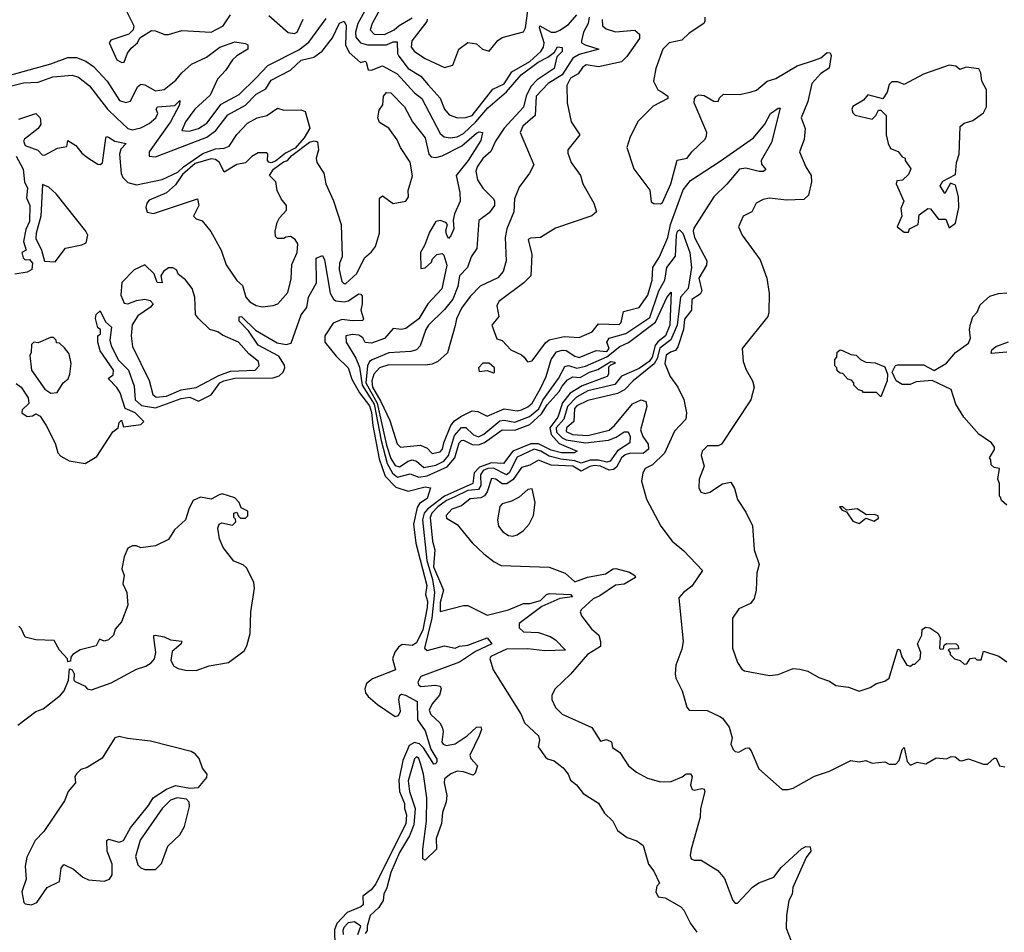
# Model space of a CAD drawing. Extents: x 2472589 to 2662339, y 701009 to 849030.
# Tile 293 of 406: x 2550379 to 2554983, y 789916 to 794183. Entities that reach past the tile are written whole.
import ezdxf

# ---------------------------------------------------------------- set-up
doc = ezdxf.new("R2010")
doc.units = 0

msp = doc.modelspace()

# ---------------------------------------------------------------- linework, layer by layer
at = {"layer": '0CON05XD'}
for points in [[(2552087.1, 794395), (2551961.1, 794165), (2551949, 794125), (2551950.8, 794100.8), (2551973.3, 794075), (2552005, 794065.7), (2552094.3, 794065.7), (2552125, 794080), (2552145, 794079.2), (2552145.2, 794025.2), (2552152.4, 794012.4), (2552195, 793954.6), (2552255, 793918.7), (2552288.6, 793878.6), (2552345, 793815.6), (2552365, 793764.2), (2552387.8, 793737.8), (2552425.6, 793724.4), (2552465.5, 793725.5), (2552495, 793734.8), (2552591.2, 793858.8), (2552645, 793882.5), (2552680.9, 793939.1), (2552765, 793988.3), (2552815.9, 794035), (2552828.6, 794055), (2552831.1, 794075), (2552809.6, 794145), (2552811.2, 794155), (2552865, 794125.2), (2552885, 794124.8), (2552905, 794133.5), (2552945, 794161.3), (2552983.8, 794206.2)], [(2552115, 794325.8), (2552026.9, 794165), (2552018.6, 794135), (2552036.7, 794115), (2552084.4, 794114.4), (2552130.9, 794135), (2552153.8, 794156.2), (2552215, 794191.1)], [(2550872.5, 794235), (2550912.5, 794155), (2550910, 794135), (2550890, 794115), (2550805, 794087.5), (2550797.5, 794075), (2550833.3, 793995), (2550857, 793983), (2550867.5, 793985), (2550883.9, 794026.1), (2550900.5, 794049.5), (2550930, 794075), (2550941.2, 794098.8), (2550995, 794132), (2551015, 794131.2), (2551056.4, 794113.6), (2551075, 794113.3), (2551137.7, 794132.3), (2551275, 794124.3), (2551330, 794155), (2551364.7, 794205.3)], [(2552284.2, 794185), (2552282.2, 794175), (2552212.8, 794085), (2552209.2, 794055), (2552225, 794034), (2552275, 794001.2), (2552365, 793960), (2552405, 793970), (2552433.3, 794045), (2552475, 794076.7), (2552515, 794070), (2552542.5, 794045), (2552575, 794036.7), (2552614.3, 794085.7), (2552635, 794100), (2552735, 794126.7), (2552744.3, 794145.7), (2552755.5, 794225)], [(2550295, 793912.1), (2550525, 793977.2), (2550605, 794006.1), (2550645, 794006.2), (2550688.9, 793988.9), (2550723.8, 793963.8), (2550788.5, 793895), (2550846, 793806), (2550875, 793795.6), (2550897.4, 793802.6), (2550930.6, 793869.4), (2550945, 793881.4), (2550965, 793878.1), (2551015, 793850.4), (2551055, 793857.1), (2551109.5, 793900.5), (2551136.9, 793935), (2551182, 793975), (2551252.3, 794007.7), (2551315, 794054.7), (2551385, 794080), (2551435, 794072), (2551446.2, 794065), (2551446.2, 794045), (2551395.3, 794014.7), (2551374.4, 793995), (2551341.2, 793945), (2551304.7, 793905), (2551269.2, 793830.8), (2551197.5, 793765), (2551154.4, 793705), (2551136.7, 793665), (2551172.5, 793662.5), (2551215, 793674), (2551255, 793700), (2551321.1, 793788.9), (2551405, 793833.9), (2551485, 793911.5), (2551540.3, 793969.7), (2551685, 794042.2), (2551731.4, 794078.6), (2551812, 794188)], [(2550297.8, 793862.2), (2550397.2, 793887.2), (2550465, 793891.5), (2550535, 793916.2), (2550625, 793923.3), (2550653.7, 793913.7), (2550705, 793873.1), (2550790, 793765), (2550832.5, 793725), (2550885, 793673.8), (2550905, 793668.9), (2550945, 793676.9), (2550985, 793698.2), (2551015.6, 793725), (2551025.6, 793745), (2551018, 793765), (2551023.8, 793775), (2551105, 793782.5), (2551127.5, 793805), (2551126, 793785), (2551084.1, 793705), (2550984.3, 793565), (2550984.5, 793544.5), (2551015, 793542.5), (2551255, 793633.3), (2551296.9, 793665), (2551352.5, 793737.5), (2551435, 793784), (2551485, 793834.5), (2551530, 793860), (2551555, 793900.4), (2551645, 793947.5), (2551695, 793993.9), (2551755, 794008.1), (2551793.4, 794036.6), (2551841.8, 794098.2), (2551873.9, 794166.1), (2551896.2, 794176.2), (2551905.4, 794155.4), (2551902.7, 794065), (2551920, 794030), (2551973, 793983), (2551995, 793988.8), (2552000, 793985), (2552008, 793948), (2552025, 793947.8), (2552075, 793967.5), (2552145, 793929.5), (2552225, 793841.9), (2552259.5, 793815), (2552345, 793651.1), (2552364.7, 793634.7), (2552391.4, 793631.4), (2552425, 793634.7), (2552455, 793650.3), (2552512.2, 793705), (2552568.4, 793771.6), (2552655, 793845.6), (2552724.3, 793925), (2552803.2, 793985), (2552848, 794008), (2552879.4, 794030.6), (2552894.2, 794055.8), (2552915, 794052.5), (2552915.8, 794035), (2552891.2, 794008.8), (2552878.8, 793955), (2552798.8, 793901.2), (2552768.8, 793871.2), (2552748, 793825), (2552735, 793774.4), (2552644.1, 793675.9), (2552603.9, 793615), (2552582.9, 793567.1), (2552545, 793534.5), (2552518.2, 793495), (2552511.8, 793475), (2552520, 793435), (2552545.4, 793395.4), (2552594.5, 793345), (2552600, 793335), (2552598.8, 793315), (2552575, 793280.6), (2552525.7, 793244.3), (2552517.3, 793112.7), (2552490.8, 793075), (2552473.6, 793025), (2552436.1, 792985), (2552428.2, 792935), (2552405, 792875.6), (2552365, 792827.3), (2552290.8, 792755), (2552278.2, 792735), (2552251.7, 792658.3), (2552235, 792638.9), (2552208.9, 792631.1), (2552104.8, 792625.2), (2552027, 792593), (2552015, 792584.6), (2552005.2, 792565), (2551997.9, 792485), (2552050.6, 792390.6), (2552095, 792193.8), (2552115, 792130.8), (2552135, 792098.7), (2552155, 792091.8), (2552195, 792118.8), (2552215, 792124.7), (2552235, 792119.6), (2552269.2, 792089.2), (2552325, 792099.5), (2552361.8, 792118.2), (2552385, 792144.7), (2552411.8, 792238.2), (2552445, 792276.3), (2552465, 792277.1), (2552501.8, 792241.8), (2552525, 792232.9), (2552550, 792245), (2552625, 792308), (2552645, 792310.7), (2552695, 792301.6), (2552762.5, 792327.5), (2552806.3, 792363.7), (2552825.1, 792404.9), (2552898.7, 792505), (2552928.1, 792561.9), (2552945, 792565.9), (2552985, 792553.5), (2553025, 792562.9), (2553125, 792606.9), (2553185, 792654.5), (2553226.6, 792673.4), (2553351.6, 792768.4), (2553405, 792884.3), (2553425, 792908.8), (2553419.6, 792755), (2553399.2, 792705), (2553363.2, 792676.8), (2553351, 792659), (2553335.9, 792605), (2553322.4, 792585), (2553275, 792552), (2553193.4, 792516.6), (2553162.3, 792477.7), (2553035, 792447.1), (2552982.2, 792417.8), (2552941.2, 792375), (2552924, 792316), (2552887.8, 792275), (2552888.9, 792255), (2552915, 792227.3), (2552935, 792218), (2553025, 792204.5), (2553132.3, 792217.7), (2553168.6, 792231.4), (2553205, 792256.1), (2553225, 792255.8), (2553232.9, 792235), (2553231.5, 792205), (2553175, 792167.8), (2553140.5, 792119.5), (2553125, 792114), (2553085, 792123.5), (2553046.6, 792123.4), (2553005, 792109.8), (2552975, 792121.1), (2552908.8, 792128.8), (2552855, 792143), (2552816.4, 792166.4), (2552785, 792174.4), (2552705, 792137.8), (2552667.7, 792065), (2552655, 792054.8), (2552595, 792085.6), (2552568.9, 792085), (2552547.1, 792075), (2552533.5, 792055), (2552535.5, 792005), (2552525, 791987.1), (2552475, 791981.4), (2552410, 791950), (2552375.3, 791935), (2552334.8, 791905), (2552305.6, 791875), (2552298.5, 791855), (2552310, 791745), (2552320, 791705), (2552314.5, 791625), (2552361.6, 791515), (2552345, 791458.8), (2552345, 791416.7), (2552455, 791443.8), (2552475, 791443.8), (2552565, 791399.2), (2552665, 791424.1), (2552735, 791452.7), (2552765, 791453.3), (2552815, 791467.3), (2552842.7, 791495), (2552855, 791499.7), (2552955, 791495.4), (2552963.8, 791485), (2552905, 791476.7), (2552821.2, 791438.8), (2552715, 791360.5), (2552715, 791339.4), (2552735, 791321.4), (2552805, 791317.1), (2552859.6, 791299.6), (2552885, 791284), (2552931.2, 791235), (2552835, 791232.4), (2552755, 791242.2), (2552655, 791239.4), (2552582, 791205), (2552578, 791195), (2552592.7, 791142.7), (2552724, 790935), (2552740, 790895), (2552805.6, 790835), (2552809.2, 790815), (2552803.6, 790783.6), (2552837.5, 790735), (2552846.4, 790726.4), (2552878, 790718), (2552920, 790685), (2552943.3, 790655), (2552955, 790627.5), (2552983.3, 790605), (2553014.3, 790564.3), (2553085, 790520), (2553113.2, 790473.2), (2553153.3, 790435), (2553175, 790392.5), (2553219.3, 790359.3), (2553265, 790343.3), (2553295, 790322.5), (2553320, 790235), (2553345, 790202.5), (2553370, 790145), (2553358.3, 790131.7), (2553353.8, 790105), (2553365, 790082.5), (2553397, 790077), (2553470, 790035), (2553485, 790020), (2553516.4, 789956.4), (2553545.9, 789915.9)], [(2551545, 794202.5), (2551635, 794123.8), (2551665, 794118), (2551676, 794125), (2551704.2, 794185)], [(2553103.3, 794183.3), (2553104, 794155), (2553120.9, 794140.9), (2553165, 794125.8), (2553255, 794134.2), (2553278, 794115), (2553277.5, 794095), (2553218.5, 794011.5), (2553193.8, 793986.2), (2553085, 793962), (2553027.6, 793972.4), (2553011, 793959), (2552989.9, 793930.1), (2552955, 793909.3), (2552938, 793875), (2552938.6, 793795), (2552957.1, 793705), (2552998.8, 793645), (2552942.5, 793575), (2552941.7, 793558.3), (2552957.5, 793515), (2553001.5, 793455), (2553013.1, 793415), (2553063.5, 793325), (2553076, 793284), (2553055, 793266.7), (2552885, 793208.8), (2552815, 793164.2), (2552768, 793162), (2552756.7, 793155), (2552773.1, 793085), (2552768.6, 792985), (2552736.6, 792953.4), (2552619.2, 792865), (2552610, 792845), (2552619.2, 792795), (2552586.7, 792755), (2552610.7, 792690.7), (2552635, 792682.5), (2552675, 792638.8), (2552725.9, 792615.9), (2552737.5, 792605), (2552753, 792583), (2552775, 792588.8), (2552837.7, 792672.3), (2552855, 792686.1), (2552925, 792701.8), (2552995, 792696.7), (2553056.2, 792723.8), (2553085, 792760.9), (2553182.8, 792757.2), (2553192.3, 792767.7), (2553202, 792818), (2553275, 792836.7), (2553316.2, 792895), (2553336.9, 792965), (2553339.7, 793025), (2553370, 793075), (2553409.3, 793165), (2553422.8, 793225), (2553481.9, 793388.1), (2553515, 793431.5), (2553655, 793520.9), (2553809.5, 793630.5)], [(2553042.5, 794195), (2553036.9, 794165), (2553016, 794125), (2553005.4, 794085), (2553005.6, 794075), (2553023.8, 794065)], [(2553583.3, 794195), (2553583, 794177), (2553577.5, 794165), (2553509.5, 794120.5), (2553475, 794088), (2553415.5, 794074.5), (2553386, 794045), (2553353.8, 793955), (2553343.3, 793895), (2553362.5, 793855), (2553382.5, 793845), (2553410, 793825), (2553410, 793815), (2553340.7, 793779.3), (2553270.9, 793709.1), (2553234, 793635), (2553218.8, 793585), (2553251.5, 793485), (2553325.7, 793385.7), (2553331.5, 793331.5), (2553345, 793323.1), (2553375, 793321.4), (2553385, 793328.8), (2553424.5, 793415), (2553453.6, 793526.4), (2553500, 793535), (2553521.2, 793565), (2553583.8, 793625), (2553590.5, 793639.5), (2553592, 793655), (2553532.5, 793795), (2553533.8, 793815), (2553543.3, 793825), (2553555, 793831.2), (2553579.3, 793829.3), (2553625, 793802.5), (2553645, 793800), (2553651.7, 793818.3), (2553670, 793835), (2553745, 793833.8), (2553795, 793843.8), (2553825, 793853.8), (2553873.9, 793896.1), (2553915, 793907.5), (2554015, 793968), (2554095, 793994.4), (2554125, 794005.5), (2554155, 794029.1), (2554168, 794028), (2554173.3, 794015), (2554163.5, 793956.5), (2554125, 793930.8), (2554082.9, 793885), (2554065, 793800), (2554033.8, 793725), (2554052.5, 793675), (2554046.8, 793623.2), (2554026, 793565), (2554054.5, 793494.5), (2554080, 793455), (2554080.8, 793425), (2554067.9, 793362.1), (2554045, 793342.9), (2553965, 793340), (2553885, 793348.8), (2553855, 793342.5), (2553823.3, 793325), (2553802.5, 793285), (2553762.5, 793265), (2553740, 793215), (2553757.5, 793175), (2553840.7, 793060.7), (2553872.5, 792975), (2553883, 792903), (2553882.5, 792815), (2553876.7, 792795), (2553757.5, 792645), (2553761.2, 792585), (2553776, 792546)], [(2553023.8, 794065), (2553086.7, 794045), (2552995, 794019.7), (2552965, 794003.9), (2552915, 793924.7), (2552850.5, 793885), (2552793.9, 793825), (2552789.2, 793735), (2552731.9, 793685), (2552720, 793655), (2552783.8, 793505), (2552762.9, 793465), (2552715, 793400.8), (2552692.1, 793345), (2552689.5, 793285), (2552657.1, 793205), (2552648.8, 793165), (2552654.3, 793055.7), (2552639.4, 793005), (2552614.6, 792975.4), (2552532.4, 792937.6), (2552485, 792889.2), (2552444.5, 792835), (2552421.2, 792785), (2552415, 792752.5), (2552379.2, 792625), (2552334.2, 792585), (2552307.3, 792572.7), (2552275, 792567.7), (2552105, 792568.9), (2552061.5, 792555), (2552034.5, 792525.5), (2552025.6, 792495), (2552029.3, 792465), (2552068.3, 792398.3), (2552109.2, 792309.2), (2552145, 792200), (2552160, 792185), (2552253.5, 792193.5), (2552285, 792179.2), (2552307.5, 792155), (2552345, 792162.7), (2552356.1, 792175), (2552362.1, 792205), (2552394.5, 792285.5), (2552412.4, 792307.6), (2552441.5, 792328.5), (2552495, 792353.6), (2552520.8, 792350.8), (2552565, 792329.4), (2552645, 792363.3), (2552705, 792354.1), (2552725, 792358.8), (2552755, 792372.3), (2552775, 792390), (2552815, 792459.4), (2552841.1, 792515), (2552864.6, 792595), (2552889.5, 792630.5), (2552915, 792638.6), (2552935, 792636.6), (2552975, 792610), (2552995, 792604.1), (2553075, 792636.4), (2553125, 792632), (2553135.7, 792645), (2553124.6, 792675), (2553135, 792693.6), (2553213.5, 792716.5), (2553325, 792790.4), (2553367.5, 792915), (2553395.9, 792965), (2553405.3, 793025), (2553445, 793077.1), (2553450.4, 793175), (2553455, 793194.2), (2553465, 793200), (2553479.2, 793185), (2553512.4, 793095), (2553520.5, 793025), (2553505, 792925.8), (2553469.3, 792885), (2553453.5, 792755), (2553423.8, 792686.2), (2553372.5, 792647.5), (2553360.6, 792599.4), (2553346.5, 792573.5), (2553248.2, 792495), (2553207, 792453), (2553175, 792434.6), (2553035, 792402.9), (2552985, 792377.5), (2552973.8, 792365), (2552970, 792305), (2552936.7, 792275), (2552935, 792258), (2552964.2, 792244.2), (2553035, 792239), (2553135.5, 792264.5), (2553160, 792285), (2553245, 792386.7), (2553285, 792405.6), (2553307.5, 792397.5), (2553310.9, 792375), (2553282.6, 792265), (2553293.1, 792235), (2553318.1, 792198.1), (2553319.7, 792175), (2553295, 792155.2), (2553235, 792156.2), (2553210.9, 792149.1), (2553193.4, 792135), (2553169.2, 792090.8), (2553155, 792080.3), (2553135, 792077), (2553095, 792095.6), (2553065, 792098.4), (2553045, 792094.3), (2553005, 792071.7), (2552965, 792095.8), (2552865, 792100), (2552805, 792124.3), (2552765, 792100), (2552725, 792088.8), (2552687.3, 792032.7), (2552657.4, 792012.6), (2552635, 792013.1), (2552605, 792035.5), (2552585, 792037.5), (2552565.8, 791975), (2552552.6, 791957.4), (2552535, 791946.7), (2552485, 791943.5), (2552445, 791910), (2552400, 791895), (2552373.8, 791865), (2552375, 791852.5), (2552425, 791822.5), (2552495, 791736.7), (2552550, 791685), (2552597.7, 791647.7), (2552631.2, 791631.2), (2552855, 791623.3), (2552930, 791595), (2552975, 791554.3), (2553033.8, 791576.2), (2553117.9, 791592.1), (2553154.6, 791615.4), (2553166.4, 791616.4), (2553229.8, 791599.8), (2553256.2, 791585), (2553258.8, 791575), (2553205.5, 791544.5), (2553165, 791538.6), (2553091.1, 791488.9), (2553060, 791475), (2553006.7, 791425), (2553000, 791415), (2553006.4, 791396.4), (2553053.3, 791335), (2553086.7, 791305), (2553095.7, 791275), (2553095, 791252.5), (2553033.8, 791215), (2552955, 791123.3), (2552882.5, 791055), (2552867.5, 791025), (2552866.7, 791005), (2552885, 790966.7), (2552915.9, 790935.9), (2553055, 790873.8), (2553095, 790810), (2553123, 790817), (2553145.9, 790805.9), (2553150.7, 790780.7), (2553185, 790756.7), (2553226.2, 790695), (2553262.5, 790665), (2553315, 790636.2), (2553375, 790619.5), (2553425, 790621.8), (2553477.5, 790642.5), (2553495, 790656.2), (2553515, 790656.2), (2553523.8, 790643.8), (2553516.2, 790605), (2553523.9, 790583.9), (2553535, 790580), (2553568.3, 790588.3), (2553580, 790585), (2553583.3, 790575), (2553562.5, 790495), (2553561.2, 790455), (2553518.5, 790305), (2553514.4, 790274.4), (2553519.2, 790259.2), (2553533, 790253), (2553565, 790253.3), (2553643.3, 790205), (2553675, 790167.5), (2553713.3, 790065), (2553725, 790052.5), (2553735, 790052.5), (2553805, 790126.7), (2553835, 790146.7), (2553905, 790173.3), (2553940.3, 790219.7), (2554035, 790306), (2554055, 790317.1), (2554075, 790316.2), (2554077.8, 790295), (2554056.7, 790265), (2553993.5, 790125), (2553990.8, 790095), (2553975.8, 790065), (2553963.8, 789995), (2553962.5, 789935), (2553985, 789880)], [(2554535, 793190), (2554540, 793205), (2554580, 793225), (2554585, 793270), (2554625, 793300), (2554638.3, 793298.3), (2554675, 793250), (2554710, 793250), (2554725, 793210), (2554755, 793232.5), (2554770, 793305), (2554768.8, 793355), (2554755, 793410), (2554731.7, 793418.3), (2554705, 793370), (2554683.6, 793406.4), (2554695, 793427.5), (2554755, 793460), (2554760, 793515), (2554772.5, 793555), (2554776.2, 793683.8), (2554795, 793700), (2554835, 793711.2), (2554885, 793747.5), (2554900, 793775), (2554900, 793855), (2554877.5, 793895), (2554872.5, 793935), (2554863.6, 793953.6), (2554805, 793961.2), (2554775, 793950), (2554756, 793966), (2554725, 793970), (2554605, 793928.8), (2554515, 793880), (2554485, 793893.3), (2554457.5, 793892.5), (2554445, 793880), (2554435.9, 793844.1), (2554415, 793813.3), (2554345, 793832.5), (2554325, 793806.2), (2554275, 793776.7), (2554270, 793765), (2554275, 793747.5), (2554285, 793736.7), (2554365, 793717.5), (2554382.5, 793735), (2554395, 793760), (2554405, 793760), (2554430, 793735), (2554430, 793645), (2554440, 793605), (2554450.7, 793580.7), (2554487.3, 793567.3), (2554505, 793542.5), (2554520, 793535), (2554520, 793525), (2554546.4, 793486.4), (2554535, 793460), (2554507, 793433), (2554480.7, 793429.3), (2554476.7, 793415), (2554512.5, 793335), (2554499.3, 793300.7), (2554503.3, 793265), (2554482.5, 793215), (2554515, 793190), (2554535, 793190)], [(2551545, 793517.5), (2551537.5, 793525), (2551540, 793555), (2551535, 793560), (2551495, 793560), (2551465, 793543.3), (2551435, 793514), (2551394.2, 793505.8), (2551335, 793470), (2551313.8, 793515), (2551295, 793529.2), (2551275, 793532), (2551199.5, 793510.5), (2551141.3, 793458.7), (2551108.4, 793411.6), (2551066.2, 793373.8), (2550985, 793339.1), (2550973.1, 793325), (2550968.8, 793305), (2550975, 793283.1), (2551005, 793276.5), (2551210, 793345), (2551216.7, 793315), (2551192, 793265), (2551205, 793252), (2551233.3, 793243.3), (2551272.3, 793192.3), (2551322, 793105), (2551345, 793036.7), (2551395, 792963.3), (2551420.7, 792940.7), (2551436.4, 792886.4), (2551455, 792863.8), (2551485, 792846.2), (2551515, 792840), (2551565, 792847.5), (2551586.2, 792855), (2551632.5, 792907.5), (2551648.3, 792971.7), (2551651.7, 793038.3), (2551676.2, 793095), (2551680, 793135), (2551667.5, 793155), (2551645, 793170), (2551623, 793167), (2551615, 793160), (2551585, 793160), (2551575, 793170), (2551573.6, 793193.6), (2551582.5, 793235), (2551593.6, 793256.4), (2551627, 793293), (2551627.5, 793315), (2551602.5, 793345), (2551582.5, 793385), (2551577.5, 793425), (2551546.7, 793455), (2551565.5, 793484.5), (2551612.1, 793517.9), (2551631.2, 793525), (2551651.5, 793548.5), (2551735, 793610.8), (2551756.4, 793616.4), (2551772.5, 793612.5), (2551775.8, 793575), (2551765.5, 793535), (2551768.7, 793515), (2551801.8, 793465), (2551810.3, 793415), (2551846.9, 793336.9), (2551882, 793225), (2551887.5, 793075), (2551874.5, 793045), (2551872.7, 793015), (2551885, 792959.2), (2551895, 792950), (2551905, 792950), (2551955, 792996.7), (2551991, 793069), (2552025, 793097.5), (2552043.2, 793123.2), (2552061.3, 793185), (2552061.7, 793348.3), (2552075, 793360), (2552125, 793323.3), (2552185, 793334.5), (2552197.5, 793355), (2552196.4, 793385), (2552216.4, 793453.6), (2552205, 793516.7), (2552159.4, 793585), (2552145, 793622), (2552105.7, 793675.7), (2552062.3, 793702.3), (2552053.6, 793723.6), (2552060.5, 793759.5), (2552076.7, 793785), (2552080, 793825), (2552095, 793843.3), (2552115, 793841.2), (2552178.6, 793775), (2552215.3, 793705.3), (2552275, 793630.8), (2552291.9, 793555), (2552302.6, 793542.6), (2552325, 793539.5), (2552353.9, 793546.1), (2552447, 793593), (2552515, 793653.1), (2552528.3, 793658.3), (2552542.5, 793655), (2552535, 793618.8), (2552475.6, 793524.4), (2552420.6, 793455), (2552436.5, 793375), (2552438.1, 793335), (2552411.9, 793275), (2552406.2, 793245), (2552408.8, 793205), (2552395, 793172.5), (2552385, 793160), (2552375, 793180), (2552372.3, 793197.7), (2552380, 793225), (2552372.5, 793235), (2552345, 793243.8), (2552325, 793238.8), (2552295, 793190), (2552272.7, 793127.3), (2552253.3, 793095), (2552255, 793020), (2552275, 793022.5), (2552305, 793050), (2552310, 793065), (2552330, 793085), (2552355, 793090), (2552362.5, 793082.5), (2552375.8, 793035), (2552352.7, 792925), (2552287.5, 792855), (2552245, 792784.5), (2552185, 792739.4), (2552165, 792734.3), (2552125, 792740), (2552085, 792692.5), (2552025, 792670.5), (2551994.5, 792674.5), (2551984, 792695), (2551965, 792708.1), (2551935, 792711.4), (2551904.4, 792705.6), (2551906, 792675), (2551950.3, 792600.3), (2551968.2, 792558.2), (2551980.2, 792475), (2552037.2, 792385), (2552070, 792215), (2552097.9, 792107.9), (2552122.2, 792062.2), (2552145.7, 792044.3), (2552205, 792059.3), (2552244.8, 792044.8), (2552285, 792050.3), (2552377.4, 792092.6), (2552413.4, 792135), (2552434.9, 792205.2), (2552445, 792216.1), (2552455, 792216.7), (2552495, 792196.2), (2552525, 792195.2), (2552553.1, 792206.9), (2552635, 792265.3), (2552695, 792263.2), (2552765, 792289.6), (2552819.8, 792340.2), (2552845, 792382.2), (2552902, 792445), (2552915, 792470), (2552940.9, 792499.1), (2552965, 792513.2), (2552999.9, 792510.1), (2553043.3, 792535), (2553082.5, 792547.5), (2553143.8, 792585), (2553161.7, 792581.7), (2553162.5, 792575), (2553142, 792568), (2553132.3, 792557.7), (2553132.9, 792525), (2553125.7, 792515), (2553009, 792471), (2552953.7, 792436.3), (2552917.7, 792392.3), (2552895.5, 792325), (2552858.8, 792275), (2552863.5, 792243.5), (2552901.8, 792201.8), (2552986.2, 792165), (2552971.7, 792158.3), (2552912.6, 792157.4), (2552865, 792170.2), (2552805, 792199.5), (2552769.7, 792200.3), (2552684.9, 792165.1), (2552641.5, 792108.5), (2552585, 792111.2), (2552528.5, 792091.5), (2552504.8, 792065), (2552497.6, 792015), (2552366.1, 791955), (2552285.6, 791894.4), (2552271.1, 791875), (2552263.3, 791845), (2552283, 791655), (2552309.2, 791565), (2552319.4, 791505), (2552306.2, 791385), (2552271.9, 791245), (2552285, 791234.2), (2552365, 791254.7), (2552415.6, 791244.4), (2552435, 791254), (2552475, 791258.1), (2552565, 791292.5), (2552586.7, 791265), (2552510.5, 791229.5), (2552435, 791179.5), (2552255, 791112.5), (2552240.6, 791085), (2552243.7, 791073.7), (2552255, 791065.7), (2552322.3, 791072.3), (2552345, 791066.9), (2552350.5, 791055), (2552342.5, 791025), (2552308.5, 790985), (2552294.6, 790955), (2552302.2, 790935), (2552343.5, 790895), (2552355.4, 790875), (2552358.8, 790855), (2552352.5, 790805), (2552359.2, 790795), (2552375, 790789.6), (2552415, 790797.3), (2552471.5, 790835), (2552515, 790874.5), (2552536, 790876), (2552538.2, 790865), (2552528.1, 790835), (2552483.4, 790745), (2552489.3, 790729.3), (2552520.4, 790695), (2552509.3, 790660.7), (2552499.6, 790650.4), (2552455, 790666.1), (2552425, 790668.9), (2552395, 790657.7), (2552366.2, 790633.8), (2552363.3, 790615), (2552376, 790556), (2552373.8, 790526.2), (2552355.5, 790475.5), (2552351.5, 790425), (2552327.1, 790355), (2552328.6, 790305), (2552275, 790253.3), (2552265, 790260), (2552263.8, 790305), (2552281.5, 790435), (2552282.5, 790545), (2552267.4, 790655), (2552255, 790701.2), (2552245, 790728.1), (2552235, 790736.7), (2552225, 790727.5), (2552195.8, 790625), (2552201.4, 790575), (2552228.1, 790495), (2552221.9, 790418.1), (2552202.5, 790367.5), (2552155, 790289.6), (2552115, 790195.6), (2552096, 790124), (2552081.8, 790095), (2552079.1, 790065), (2552058.4, 790031.6), (2552018.5, 789995), (2552003.3, 789945), (2552003.3, 789925), (2551995, 789910)], [(2550375, 793717.3), (2550455, 793744.3), (2550474.4, 793725), (2550477.5, 793695), (2550465.5, 793674.5), (2550401.4, 793625), (2550397.5, 793615), (2550405, 793594.3), (2550463.6, 793573.6), (2550485, 793550.8), (2550495, 793549.4), (2550556.9, 793583.1), (2550600, 793590), (2550605, 793617.5), (2550642, 793595), (2550669.8, 793559.8), (2550703.4, 793533.4), (2550745, 793508.1), (2550755, 793505.7), (2550766.7, 793513.3), (2550781.5, 793628.5), (2550785, 793636.7), (2550795, 793634), (2550824.6, 793614.6), (2550877.5, 793605), (2550852.1, 793577.9), (2550845.4, 793554.6), (2550853.4, 793463.4), (2550862.2, 793445), (2550885, 793422.5), (2550925, 793410.8), (2551045, 793435.5), (2551119.1, 793470.9), (2551145, 793495.7), (2551235, 793557.1), (2551295, 793580), (2551335, 793582), (2551358.7, 793591.3), (2551395, 793646), (2551445, 793698.6), (2551490, 793725), (2551535.6, 793734.4), (2551585, 793770), (2551615, 793760), (2551695, 793761.2), (2551714.1, 793754.1), (2551735.8, 793675.8), (2551709.4, 793630.6), (2551667.8, 793582.2), (2551621.7, 793558.3), (2551575, 793521.2), (2551555, 793513.8), (2551545, 793517.5)], [(2553809.5, 793630.5), (2553862.5, 793695), (2553890.5, 793745), (2553925, 793770), (2553935, 793770), (2553895, 793608.8), (2553845.6, 793525), (2553847.8, 793507.8), (2553867.5, 793482.5), (2553856.9, 793473.1), (2553837.4, 793472.6), (2553775, 793488.2), (2553745, 793484.6), (2553685.8, 793414.2), (2553624.8, 793355.2), (2553531.2, 793208.8), (2553527.9, 793195), (2553533.7, 793165), (2553592.7, 793055), (2553590.4, 793035), (2553555.4, 792975), (2553569.4, 792915), (2553560.2, 792899.8), (2553522.1, 792875), (2553519.7, 792825), (2553487.1, 792782.9), (2553482.9, 792735), (2553457.2, 792652.8), (2553445, 792636.7), (2553421.5, 792628.5), (2553402.1, 792615), (2553395.8, 792575), (2553421.2, 792515), (2553455.8, 792465), (2553485, 792406.7), (2553497.5, 792345), (2553494.1, 792315.9), (2553441.2, 792258.8), (2553393.7, 792156.3), (2553337.9, 792102.1), (2553303.3, 792085), (2553293.3, 792065), (2553286.7, 792025), (2553310.5, 791940.5), (2553376.7, 791815), (2553430, 791745), (2553485, 791700), (2553572.5, 791607.5), (2553522.5, 791535), (2553482.5, 791505), (2553460.7, 791479.3), (2553481.2, 791275), (2553475, 791240), (2553447.5, 791165), (2553443.3, 791125), (2553447.5, 791105), (2553477.5, 791045), (2553498.3, 790968.3), (2553510, 790955), (2553593, 790953), (2553652.5, 790925), (2553665, 790917.5), (2553695.9, 790875.9), (2553711.2, 790825), (2553704.4, 790795), (2553715, 790770), (2553725, 790761.2), (2553741.7, 790758.3), (2553775, 790777.5), (2553788.8, 790778.8), (2553800, 790765), (2553835, 790680), (2553945, 790583.3), (2553973, 790583), (2553995, 790590), (2554095, 790646.2), (2554165, 790668.8), (2554265, 790718.8), (2554305, 790713.3), (2554335, 790718.8), (2554365, 790706.7), (2554425, 790712.5), (2554445, 790702.5), (2554475, 790702.5), (2554490.7, 790719.3), (2554505, 790770), (2554515, 790780), (2554528.8, 790715), (2554545, 790697.5), (2554575, 790711.2), (2554616.4, 790703.6), (2554665, 790732.5), (2554713, 790727), (2554735, 790737.5), (2554753, 790737), (2554775, 790720), (2554785, 790717.5), (2554815, 790726.7), (2554885, 790702.5), (2554905, 790702.5), (2554935, 790730), (2554945, 790730), (2554960, 790695), (2554985, 790690)], [(2550363.3, 793545), (2550396, 793484), (2550402.5, 793425), (2550416, 793395), (2550410.7, 793350.7), (2550427.5, 793315), (2550425, 793240), (2550408.1, 793201.9), (2550396.7, 793146.7), (2550410, 793105), (2550390, 793095), (2550395, 793070), (2550405, 793060), (2550425, 793062.5), (2550440, 793045), (2550436.7, 793015), (2550415, 793003.3), (2550357, 792993)], [(2550545, 793050.6), (2550593.8, 793115), (2550669.7, 793130.3), (2550689.7, 793140.3), (2550697.6, 793175), (2550689.2, 793195), (2550549.2, 793369.2), (2550515, 793399.6), (2550486.7, 793413.3), (2550478.8, 793265), (2550456, 793185), (2550455, 793160), (2550481.5, 793105), (2550494.7, 793054.7), (2550545, 793050.6)], [(2550362.4, 792482.4), (2550385.7, 792465), (2550418.8, 792415), (2550421.7, 792388.3), (2550391.7, 792358.3), (2550390, 792345), (2550415, 792327.5), (2550439.3, 792330.7), (2550455, 792340), (2550475, 792330), (2550503.8, 792285), (2550545, 792203.3), (2550558.3, 792158.3), (2550572, 792142), (2550610, 792120), (2550685, 792107.5), (2550739.5, 792140.5), (2550815, 792256), (2550840, 792275), (2550845, 792300), (2550855, 792310), (2550865, 792280), (2550945, 792290), (2550960, 792305), (2550920, 792345), (2550872.5, 792365), (2550848.8, 792438.8), (2550833, 792463), (2550793.3, 792505), (2550817, 792523), (2550817.5, 792545), (2550755.8, 792635), (2550744.3, 792675.7), (2550744, 792705), (2550756.7, 792715), (2550757.5, 792735), (2550745, 792742.5), (2550733.6, 792786.4), (2550736.2, 792805), (2550755, 792822.5), (2550780.5, 792770.5), (2550808.8, 792745), (2550800.8, 792685), (2550807.6, 792657.6), (2550840.9, 792590.9), (2550887.5, 792545), (2550915, 792470), (2550919.2, 792405), (2550948.5, 792378.5), (2551015, 792367.9), (2551135, 792411.9), (2551175, 792417.8), (2551215, 792399.2), (2551275, 792428.6), (2551314.6, 792485), (2551333.8, 792495), (2551385, 792507.4), (2551565, 792509.1), (2551591.9, 792518.1), (2551610.8, 792535), (2551619.2, 792555), (2551617.5, 792567.5), (2551590.5, 792610.5), (2551495, 792661.4), (2551448.7, 792728.7), (2551405, 792773.8), (2551406.2, 792793.8), (2551415.8, 792795), (2551482.1, 792732.1), (2551582.6, 792672.6), (2551625, 792664.4), (2551648.8, 792671.2), (2551695, 792803.8), (2551722, 792838), (2551729.2, 792885), (2551767.8, 792952.2), (2551765, 793067.5), (2551795, 793080), (2551805, 793060), (2551830.6, 792905), (2551846.3, 792876.3), (2551857.9, 792867.9), (2551895.7, 792864.3), (2551915, 792868.6), (2551965, 792902), (2551975, 792900), (2551980.7, 792890.7), (2551981.2, 792855), (2551973.8, 792825), (2551986.2, 792785), (2551983.3, 792776.7), (2551935, 792774.7), (2551885, 792781.1), (2551845, 792764.4), (2551805.5, 792705), (2551805.6, 792675), (2551859.5, 792609.5), (2551915, 792556), (2551931.7, 792501.7), (2551968.6, 792438.6), (2552015, 792377.8), (2552025, 792346), (2552030, 792285), (2552060.2, 792130.2), (2552088.2, 792048.2), (2552137.3, 791997.3), (2552195, 791978), (2552275, 791998.8), (2552300, 791995), (2552283.8, 791945), (2552248.8, 791921.2), (2552238, 791902), (2552220.4, 791825), (2552231.5, 791735), (2552283, 791537), (2552276.5, 791495), (2552286.5, 791465), (2552285.2, 791434.8), (2552265, 791330), (2552235, 791269.2), (2552215, 791256.7), (2552168.3, 791261.7), (2552150.7, 791249.3), (2552133.9, 791226.1), (2552122.5, 791195), (2552136.4, 791143.6), (2552028.3, 791101.7), (2552000.7, 791079.3), (2551992.3, 791055), (2551996.1, 791035), (2552009.2, 791019.2), (2552051.6, 790981.6), (2552135, 790924.3), (2552150, 790930), (2552159.5, 790950.5), (2552151.8, 791005), (2552156.2, 791025), (2552165, 791029.4), (2552183.8, 791025), (2552237.8, 790995), (2552239.8, 790909.8), (2552275, 790857.5), (2552302.4, 790772.4), (2552330, 790725), (2552330, 790715), (2552325, 790703.8), (2552315, 790702.5), (2552268, 790778), (2552248, 790798), (2552225, 790803.2), (2552200.8, 790789.2), (2552170, 790720), (2552152.5, 790627.5), (2552155.3, 790575), (2552178.5, 790518.5), (2552178.1, 790495), (2552187.2, 790465), (2552185, 790424.2), (2552045, 790142), (2552023.1, 790115), (2551983.3, 790085), (2551985, 790044.3), (2551975, 790034.4), (2551911.1, 790008.9), (2551862.3, 789957.7), (2551852, 789928), (2551853.3, 789853.3)], [(2551017.7, 792417.7), (2551065, 792423.3), (2551135, 792452.3), (2551205, 792462.8), (2551309.9, 792520.1), (2551365, 792539), (2551480, 792545), (2551498.5, 792565), (2551495.6, 792585), (2551450.8, 792620.8), (2551402.9, 792675), (2551327.8, 792707.8), (2551305, 792724.3), (2551268.8, 792735), (2551215.6, 792785.6), (2551202, 792805), (2551198.8, 792885), (2551185.9, 792925.9), (2551155, 792967.5), (2551122.3, 792992.3), (2551113, 793013), (2551095, 793022.5), (2551075, 793022.5), (2551052.5, 793005), (2551040, 792985), (2551045, 792952.5), (2551022.5, 792955), (2551007.5, 792995), (2550965, 793037.5), (2550915, 793014), (2550856.4, 792953.6), (2550852, 792895), (2550867.7, 792857.7), (2550885, 792854.4), (2550925, 792870.5), (2550965, 792877.1), (2550990, 792870), (2551003.3, 792855), (2550991.7, 792838.3), (2550931, 792799), (2550905, 792756.2), (2550900, 792705), (2550906.4, 792655), (2550985, 792495.8), (2551001.2, 792431.2), (2551017.7, 792417.7)], [(2554995, 791912.5), (2554970, 791935), (2554965, 791950), (2554960, 791955), (2554960, 792015), (2554952.5, 792035), (2554960, 792085), (2554935, 792090), (2554921.7, 792101.7), (2554920, 792125), (2554913.3, 792135), (2554937, 792173), (2554937.5, 792185), (2554922.5, 792205), (2554863.3, 792245), (2554794.2, 792324.2), (2554756.7, 792385), (2554734, 792454), (2554645, 792496.2), (2554570.7, 792489.3), (2554543, 792477), (2554505, 792477.5), (2554477.5, 792495), (2554458, 792535), (2554473.6, 792566.4), (2554485, 792570), (2554605, 792568.8), (2554655, 792542.5), (2554712.4, 792577.6), (2554755, 792626.9), (2554815, 792670.8), (2554824.1, 792694.1), (2554820, 792735), (2554825, 792760), (2554836.4, 792793.6), (2554856.7, 792815), (2554870.7, 792849.3), (2554915, 792890), (2554955, 792903.3), (2554995, 792906.7)], [(2550525, 792437.5), (2550555, 792440), (2550582.5, 792485), (2550606.1, 792503.9), (2550613.3, 792525), (2550620, 792575), (2550610.7, 792620.7), (2550589.3, 792649.3), (2550565, 792670), (2550551.7, 792671.7), (2550550, 792685), (2550537, 792697), (2550523, 792697), (2550465, 792672.5), (2550445, 792676), (2550434, 792664), (2550433, 792627), (2550427, 792613), (2550434.1, 792544.1), (2550497.5, 792455), (2550525, 792437.5)], [(2554405, 792420), (2554385, 792440), (2554325, 792440), (2554318.3, 792448.3), (2554301.7, 792451.7), (2554280, 792475), (2554280, 792485), (2554268.3, 792498.3), (2554251.7, 792501.7), (2554228.3, 792528.3), (2554215, 792530), (2554201.7, 792541.7), (2554200, 792555), (2554190, 792565), (2554190, 792595), (2554200, 792605), (2554201.7, 792628.3), (2554215, 792640), (2554227, 792637), (2554265, 792617.5), (2554290, 792615), (2554310, 792595), (2554335, 792582.5), (2554379.3, 792579.3), (2554425, 792560), (2554436.7, 792525), (2554436, 792495), (2554405, 792420)], [(2554995, 792629.2), (2554921.7, 792621.7), (2554925, 792638.8), (2554944, 792655), (2555003, 792677)], [(2552595, 792532.5), (2552600, 792535), (2552600, 792555), (2552575, 792577.5), (2552545, 792576.7), (2552523.8, 792555), (2552528.3, 792538.3), (2552565, 792542.5), (2552595, 792532.5)], [(2553776, 792546), (2553806.2, 792495), (2553813.8, 792465), (2553798, 792405), (2553661.2, 792198.8), (2553645, 792190), (2553595, 792190.8), (2553570.8, 792165), (2553565.8, 792145), (2553580, 792095), (2553556.2, 792035), (2553553.9, 791993.9), (2553563.6, 791973.6), (2553585, 791967.5), (2553606.1, 791973.9), (2553665, 792012.5), (2553705, 792020), (2553721.7, 791991.7), (2553735, 791940), (2553775, 791880), (2553806.1, 791816.1), (2553814, 791705), (2553837.5, 791635), (2553826.4, 791596.4), (2553823.3, 791515), (2553813.6, 791476.4), (2553796.1, 791453.9), (2553741.7, 791428.3), (2553712, 791385), (2553712, 791245), (2553735, 791177.5), (2553755, 791146.7), (2553768.3, 791138.3), (2553885, 791116.7), (2553925, 791121.2), (2553995, 791150), (2554026.4, 791146.4), (2554065, 791137.5), (2554115, 791106.7), (2554165, 791090), (2554195, 791070), (2554255, 791062.5), (2554305, 791043.3)], [(2550370, 790885), (2550455, 790947.8), (2550489.5, 790960.5), (2550570.8, 791025), (2550587.1, 791045), (2550607.5, 791095), (2550611.7, 791148.3), (2550625, 791142.5), (2550633.3, 791125), (2550632.5, 791095), (2550638.3, 791088.3), (2550685, 791066.7), (2550695, 791054), (2550715, 791049.4), (2550807.5, 791082.5), (2550925, 791146.2), (2550969.6, 791160.4), (2550994.2, 791175.8), (2551009.1, 791195), (2551016.2, 791223.8), (2551006, 791294), (2551006.7, 791303.3), (2551014.1, 791305.9), (2551055, 791296.9), (2551085, 791282.9), (2551136.8, 791276.8), (2551134.2, 791265), (2551091.5, 791228.5), (2551086.6, 791186.6), (2551100.7, 791160.7), (2551119.8, 791149.8), (2551155, 791141.8), (2551205, 791139.4), (2551265, 791162.5), (2551355, 791177.5), (2551428.6, 791231.4), (2551441.8, 791255), (2551457.1, 791312.9), (2551459.5, 791415), (2551476.7, 791525), (2551473.7, 791553.7), (2551439.4, 791619.4), (2551423.6, 791633.6), (2551380.7, 791650.7), (2551331.4, 791715), (2551312.9, 791755), (2551306.2, 791805), (2551312.5, 791825), (2551325, 791830), (2551375, 791820), (2551390, 791835), (2551388.3, 791848.3), (2551380, 791855), (2551380, 791875), (2551395, 791880), (2551401.7, 791861.7), (2551412.5, 791852.5), (2551435, 791852.5), (2551446.4, 791863.6), (2551446.7, 791885), (2551415, 791900), (2551406.1, 791926.1), (2551385, 791946.7), (2551326.1, 791966.1), (2551311.7, 791961.7), (2551275, 791942), (2551225, 791950), (2551190, 791935), (2551171.2, 791898.8), (2551154, 791845), (2551102.4, 791797.6), (2551075, 791753.1), (2551015, 791723.1), (2550945, 791714.4), (2550925, 791723.8), (2550906.4, 791723.6), (2550885, 791712.5), (2550868.1, 791671.9), (2550856.2, 791615), (2550868.1, 791585), (2550861.2, 791545), (2550880, 791505), (2550884.4, 791445), (2550855, 791367.5), (2550826.4, 791333.6), (2550818.6, 791305), (2550795, 791283.6), (2550775, 791278), (2550753, 791287), (2550737.1, 791255), (2550662.5, 791237.5), (2550627.5, 791215), (2550618.3, 791201.7), (2550617, 791183), (2550605, 791180), (2550602.5, 791195), (2550566, 791235), (2550540, 791280), (2550455, 791283.6), (2550405, 791296.7), (2550387, 791337), (2550375, 791348)], [(2552685, 791767.9), (2552705, 791774.5), (2552734.3, 791795), (2552761.4, 791825), (2552781.9, 791865), (2552789.4, 791925), (2552775, 791990), (2552755, 791986.2), (2552715, 791950), (2552678.7, 791931.3), (2552635, 791919.2), (2552623.8, 791906.2), (2552613.1, 791845), (2552618.1, 791815), (2552638.9, 791788.9), (2552665, 791770.9), (2552685, 791767.9)], [(2554305, 791827.5), (2554335, 791852.5), (2554375, 791838.8), (2554395, 791852.5), (2554393, 791863), (2554375, 791870), (2554338.3, 791868.3), (2554295, 791895.7), (2554245, 791890), (2554227.5, 791905), (2554212.5, 791905), (2554225, 791890), (2554245, 791882.5), (2554275, 791838.8), (2554305, 791827.5)], [(2554305, 791043.3), (2554355, 791060), (2554385, 791080), (2554425, 791090), (2554443.8, 791105), (2554485, 791240), (2554495, 791237.5), (2554504.5, 791204.5), (2554527.5, 791165), (2554545, 791160), (2554555, 791170), (2554565, 791170), (2554590, 791195), (2554592.5, 791225), (2554576.7, 791265), (2554597.5, 791305), (2554598.3, 791331.7), (2554615, 791342.5), (2554635, 791340), (2554672.5, 791315), (2554682.5, 791295), (2554680, 791245), (2554685, 791240), (2554698.3, 791241.7), (2554701.7, 791258.3), (2554713, 791267), (2554757.5, 791265), (2554767.5, 791255), (2554768.3, 791241.7), (2554725, 791240), (2554720, 791235), (2554730, 791225), (2554730, 791215), (2554750, 791195), (2554777, 791187), (2554795, 791170), (2554808.3, 791171.7), (2554823, 791197), (2554845, 791200), (2554855, 791190), (2554875, 791190), (2554885, 791230), (2554957, 791207), (2554995, 791180)], [(2550435, 790044), (2550460, 790055), (2550507.5, 790125), (2550566.1, 790153.9), (2550573.9, 790216.1), (2550585, 790232.5), (2550631.5, 790211.5), (2550674.5, 790174.5), (2550701.2, 790161.2), (2550775, 790155.8), (2550800, 790165), (2550812.5, 790185), (2550811.9, 790235), (2550788.9, 790295), (2550786.2, 790345), (2550795, 790352), (2550845, 790336.9), (2550865, 790345.8), (2550898.1, 790405), (2550981.7, 790508.3), (2551002.9, 790545), (2551065, 790585.8), (2551107.7, 790602.3), (2551175, 790589.2), (2551215, 790593.8), (2551255, 790640), (2551255.8, 790655), (2551233.9, 790683.9), (2551218.3, 790728.3), (2551199.8, 790749.8), (2551180.8, 790760.8), (2550990.2, 790810.2), (2550882.7, 790822.7), (2550845, 790831.1), (2550824.6, 790825.4), (2550765, 790730), (2550695, 790686.2), (2550665, 790677.5), (2550645, 790657.5), (2550637.5, 790645), (2550640, 790615), (2550605.8, 790574.2), (2550588.7, 790531.3), (2550492.3, 790387.7), (2550451.2, 790345), (2550413, 790267), (2550404.3, 790225), (2550410, 790165), (2550388.8, 790105), (2550398.8, 790055), (2550405, 790048.8), (2550435, 790044)], [(2550965, 790208.9), (2551015, 790209.2), (2551042.9, 790237.1), (2551071.6, 790318.4), (2551128.2, 790371.8), (2551149.6, 790410.4), (2551173.1, 790505), (2551172, 790525), (2551158.6, 790538.6), (2551115, 790544.4), (2551085, 790534.2), (2551045.4, 790494.6), (2550942.5, 790347.5), (2550920.3, 790269.7), (2550931.7, 790231.7), (2550945, 790216.7), (2550965, 790208.9)], [(2551960, 789905), (2551974.4, 789945), (2551945, 789965.2), (2551915, 789960.7), (2551895, 789938.9), (2551890.4, 789925), (2551892.1, 789905)]]:
    msp.add_lwpolyline(points, dxfattribs=at)

doc.saveas('drawing.dxf')
